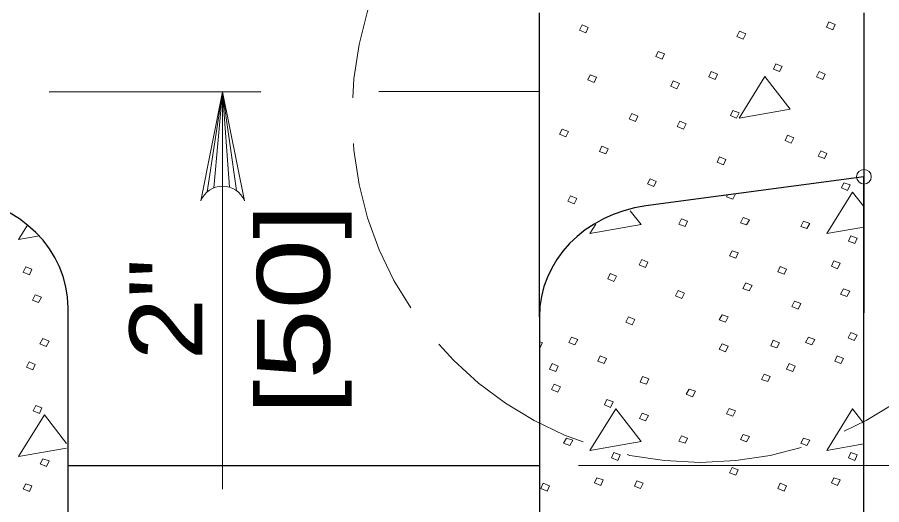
# Model space of a CAD drawing. Extents: x -1431.2 to -1397.2, y -1045.1 to -1001.1.
# Drawn here: x -1422.494 to -1420.61, y -1039.396 to -1038.333 of the extents above; entities that cross this region are included whole.
import ezdxf
from ezdxf.enums import TextEntityAlignment as Align

# ---------------------------------------------------------------- set-up
doc = ezdxf.new("R2010")
doc.units = 0
doc.header["$LTSCALE"] = 0.064
doc.header["$PDMODE"] = 32
doc.header["$PDSIZE"] = 0.032
doc.linetypes.add('LONG_DASHED', pattern=[7.5, 6, -1.5])
doc.layers.add('1', color=7, linetype='Continuous', lineweight=13)

msp = doc.modelspace()

# ---------------------------------------------------------------- linework, layer by layer
at = {"layer": '1', "lineweight": 25}
for p, q in [((-1421.35642, -1038.98608), (-1421.35642, -1038.32275)), ((-1420.649, -1038.32275), (-1420.649, -1038.97725)), ((-1421.96375, -1038.49533), (-1422.42475, -1038.49583)), ((-1421.35625, -1038.49475), (-1421.70625, -1038.49508)), ((-1420.649, -1038.68067), (-1421.12442, -1038.744)), ((-1420.649, -1043.61933), (-1420.649, -1038.68067)), ((-1422.38333, -1040.10408), (-1422.38333, -1038.96642)), ((-1421.35642, -1038.98608), (-1421.35642, -1040.11325)), ((-1422.38333, -1039.31042), (-1421.35642, -1039.31042))]:
    msp.add_line(p, q, dxfattribs=at)
at = {"layer": '1'}
for p, q in [((-1420.649, -1038.32275), (-1420.649, -1038.68067)), ((-1422.08008, -1038.71308), (-1422.04683, -1038.49533)), ((-1422.06617, -1038.70483), (-1422.04683, -1038.49533)), ((-1422.04683, -1038.49533), (-1422.04683, -1039.36183)), ((-1422.04683, -1038.701), (-1422.04683, -1038.49533)), ((-1422.03158, -1038.70325), (-1422.04683, -1038.49533)), ((-1422.01667, -1038.71058), (-1422.04683, -1038.49533)), ((-1420.649, -1038.74542), (-1420.67358, -1038.71383)), ((-1420.649, -1039.21842), (-1420.67358, -1039.18683)), ((-1422.38667, -1039.26208), (-1422.43508, -1039.2)), ((-1421.27142, -1039.31042), (-1415.55833, -1039.31042))]:
    msp.add_line(p, q, dxfattribs=at)
for points in [[(-1421.26342, -1038.3495), (-1421.24975, -1038.35525), (-1421.25525, -1038.36658), (-1421.26883, -1038.36092)], [(-1420.72525, -1038.34275), (-1420.71158, -1038.34842), (-1420.71708, -1038.35983), (-1420.73067, -1038.35417)], [(-1420.92025, -1038.36308), (-1420.90667, -1038.36875), (-1420.91208, -1038.38017), (-1420.92567, -1038.3745)], [(-1421.09725, -1038.40708), (-1421.08367, -1038.41283), (-1421.08908, -1038.42425), (-1421.10267, -1038.4185)], [(-1420.84083, -1038.43417), (-1420.82717, -1038.43992), (-1420.83267, -1038.45133), (-1420.84625, -1038.44558)], [(-1421.24533, -1038.45792), (-1421.23175, -1038.46358), (-1421.23717, -1038.475), (-1421.25075, -1038.46933)], [(-1420.98167, -1038.45117), (-1420.96808, -1038.45683), (-1420.9735, -1038.46825), (-1420.98708, -1038.46258)], [(-1420.86508, -1038.46192), (-1420.92125, -1038.55242), (-1420.80975, -1038.53283)], [(-1420.74692, -1038.45117), (-1420.73325, -1038.45683), (-1420.73875, -1038.46825), (-1420.75233, -1038.46258)], [(-1421.06475, -1038.47142), (-1421.05108, -1038.47717), (-1421.05658, -1038.48858), (-1421.07017, -1038.48283)], [(-1420.93467, -1038.53583), (-1420.92108, -1038.5415), (-1420.92658, -1038.55292), (-1420.94017, -1038.54725)], [(-1421.155, -1038.54258), (-1421.14142, -1038.54833), (-1421.14683, -1038.55975), (-1421.1605, -1038.554)], [(-1421.30675, -1038.5765), (-1421.29308, -1038.58217), (-1421.29858, -1038.59358), (-1421.31217, -1038.58792)], [(-1421.05025, -1038.5595), (-1421.03667, -1038.56525), (-1421.04208, -1038.57667), (-1421.05575, -1038.57092)], [(-1420.8155, -1038.59), (-1420.80192, -1038.59575), (-1420.80733, -1038.60717), (-1420.82092, -1038.60142)], [(-1421.22, -1038.61375), (-1421.20642, -1038.61942), (-1421.21183, -1038.63083), (-1421.2255, -1038.62517)], [(-1420.74325, -1038.62392), (-1420.72967, -1038.62958), (-1420.73508, -1038.641), (-1420.74875, -1038.63533)], [(-1420.96358, -1038.63742), (-1420.95, -1038.64317), (-1420.95542, -1038.65458), (-1420.969, -1038.64883)], [(-1421.11525, -1038.68483), (-1421.10167, -1038.69058), (-1421.10717, -1038.702), (-1421.12075, -1038.69625)], [(-1420.69258, -1038.6935), (-1420.679, -1038.69833), (-1420.6845, -1038.71058), (-1420.69808, -1038.70492)], [(-1421.28867, -1038.72217), (-1421.27508, -1038.72783), (-1421.2805, -1038.73925), (-1421.29408, -1038.73358)], [(-1421.04692, -1038.77258), (-1421.03333, -1038.7775), (-1421.03875, -1038.78892), (-1421.05242, -1038.784)], [(-1420.91192, -1038.76933), (-1420.89833, -1038.77425), (-1420.90467, -1038.78567), (-1420.91825, -1038.78075)], [(-1420.7805, -1038.7775), (-1420.76692, -1038.78233), (-1420.77325, -1038.79375), (-1420.78683, -1038.78892)], [(-1420.67725, -1038.80925), (-1420.66358, -1038.81417), (-1420.66908, -1038.82642), (-1420.68267, -1038.82067)], [(-1420.93642, -1038.84192), (-1420.92275, -1038.84675), (-1420.92825, -1038.85825), (-1420.94183, -1038.85333)], [(-1422.47583, -1038.87708), (-1422.46225, -1038.88192), (-1422.46767, -1038.89417), (-1422.48125, -1038.8885)], [(-1421.13333, -1038.861), (-1421.11975, -1038.86675), (-1421.12517, -1038.87817), (-1421.13883, -1038.87242)], [(-1420.83125, -1038.87617), (-1420.81767, -1038.88183), (-1420.82308, -1038.89325), (-1420.83667, -1038.88758)], [(-1420.71433, -1038.86392), (-1420.70075, -1038.86883), (-1420.70625, -1038.881), (-1420.71983, -1038.87533)], [(-1421.202, -1038.8915), (-1421.18833, -1038.89725), (-1421.19383, -1038.90867), (-1421.20742, -1038.90292)], [(-1420.9065, -1038.912), (-1420.89292, -1038.91775), (-1420.89925, -1038.92917), (-1420.91283, -1038.92425)], [(-1421.05392, -1038.92875), (-1421.04025, -1038.9345), (-1421.04575, -1038.94592), (-1421.05933, -1038.94017)], [(-1420.6935, -1038.92508), (-1420.67992, -1038.93), (-1420.68625, -1038.94142), (-1420.69983, -1038.9365)], [(-1422.455, -1038.93825), (-1422.44142, -1038.94308), (-1422.44775, -1038.9545), (-1422.46133, -1038.94958)], [(-1420.80042, -1038.952), (-1420.78683, -1038.95692), (-1420.79233, -1038.96908), (-1420.80592, -1038.96342)], [(-1421.16225, -1038.98633), (-1421.14867, -1038.99208), (-1421.15408, -1039.0035), (-1421.16767, -1038.99775)], [(-1420.95817, -1038.98133), (-1420.94458, -1038.98625), (-1420.95092, -1038.99767), (-1420.9645, -1038.99275)], [(-1420.67725, -1039.0205), (-1420.66358, -1039.02617), (-1420.67, -1039.03758), (-1420.68358, -1039.03192)], [(-1422.43867, -1039.03358), (-1422.42508, -1039.03933), (-1422.43142, -1039.05075), (-1422.445, -1039.045)], [(-1421.28617, -1039.03025), (-1421.27258, -1039.03517), (-1421.27892, -1039.04742), (-1421.2925, -1039.04167)], [(-1420.95817, -1039.045), (-1420.94458, -1039.04983), (-1420.95092, -1039.06208), (-1420.9645, -1039.05633)], [(-1420.84667, -1039.03683), (-1420.83308, -1039.0425), (-1420.8385, -1039.05392), (-1420.85208, -1039.049)], [(-1420.76967, -1039.03025), (-1420.75608, -1039.03517), (-1420.76242, -1039.04742), (-1420.776, -1039.04167)], [(-1422.46858, -1039.08417), (-1422.455, -1039.08992), (-1422.46042, -1039.10133), (-1422.474, -1039.09558)], [(-1421.22367, -1039.07108), (-1421.21008, -1039.07675), (-1421.2155, -1039.08817), (-1421.22908, -1039.0825)], [(-1420.70708, -1039.07108), (-1420.6935, -1039.07675), (-1420.699, -1039.08817), (-1420.71258, -1039.0825)], [(-1421.32875, -1039.08817), (-1421.31517, -1039.09392), (-1421.32058, -1039.10533), (-1421.33417, -1039.10042)], [(-1420.81225, -1039.08817), (-1420.79867, -1039.09392), (-1420.80408, -1039.10533), (-1420.81767, -1039.10042)], [(-1421.13125, -1039.11592), (-1421.11758, -1039.12158), (-1421.12308, -1039.133), (-1421.13667, -1039.12817)], [(-1420.86658, -1039.111), (-1420.853, -1039.11592), (-1420.85842, -1039.12733), (-1420.872, -1039.12242)], [(-1421.32425, -1039.133), (-1421.31067, -1039.13875), (-1421.31608, -1039.15017), (-1421.32967, -1039.14442)], [(-1421.02975, -1039.14358), (-1421.01617, -1039.1485), (-1421.0225, -1039.16075), (-1421.03608, -1039.155)], [(-1422.45408, -1039.17958), (-1422.4405, -1039.1845), (-1422.44592, -1039.19675), (-1422.4595, -1039.191)], [(-1421.20917, -1039.16642), (-1421.19558, -1039.17133), (-1421.201, -1039.18358), (-1421.21458, -1039.17792)], [(-1421.19008, -1039.18683), (-1421.24633, -1039.27733), (-1421.13483, -1039.25783)], [(-1421.13208, -1039.19583), (-1421.1185, -1039.2015), (-1421.12483, -1039.21292), (-1421.1385, -1039.20808)], [(-1420.94275, -1039.186), (-1420.92917, -1039.19092), (-1420.93458, -1039.20233), (-1420.94817, -1039.19742)], [(-1421.29708, -1039.25042), (-1421.28342, -1039.25533), (-1421.28983, -1039.26675), (-1421.30342, -1039.26183)], [(-1421.04692, -1039.24558), (-1421.03333, -1039.25042), (-1421.03875, -1039.26183), (-1421.05242, -1039.257)], [(-1420.91192, -1039.24233), (-1420.89833, -1039.24717), (-1420.90467, -1039.25858), (-1420.91825, -1039.25375)], [(-1420.7805, -1039.25042), (-1420.76692, -1039.25533), (-1420.77325, -1039.26675), (-1420.78683, -1039.26183)], [(-1421.19375, -1039.28225), (-1421.18017, -1039.28717), (-1421.18558, -1039.29942), (-1421.19917, -1039.29367)], [(-1420.67725, -1039.28225), (-1420.66358, -1039.28717), (-1420.66908, -1039.29942), (-1420.68267, -1039.29367)], [(-1422.43867, -1039.29542), (-1422.42508, -1039.30025), (-1422.4305, -1039.3125), (-1422.44408, -1039.30683)], [(-1420.93642, -1039.31492), (-1420.92275, -1039.31975), (-1420.92825, -1039.33117), (-1420.94183, -1039.32633)], [(-1422.47583, -1039.35), (-1422.46225, -1039.35492), (-1422.46767, -1039.36717), (-1422.48125, -1039.36142)], [(-1421.34783, -1039.34908), (-1421.33417, -1039.35483), (-1421.33967, -1039.36625), (-1421.35325, -1039.36058)], [(-1421.23092, -1039.33692), (-1421.21733, -1039.34183), (-1421.22275, -1039.354), (-1421.23633, -1039.34833)], [(-1421.14392, -1039.34342), (-1421.13033, -1039.34908), (-1421.13575, -1039.36058), (-1421.14933, -1039.35567)], [(-1420.83125, -1039.34908), (-1420.81767, -1039.35483), (-1420.82308, -1039.36625), (-1420.83667, -1039.36058)], [(-1420.71433, -1039.33692), (-1420.70075, -1039.34183), (-1420.70625, -1039.354), (-1420.71983, -1039.34833)]]:
    msp.add_lwpolyline(points, close=True, dxfattribs=at)
for points in [[(-1422.09433, -1038.73308), (-1422.04683, -1038.49533), (-1421.99925, -1038.73308)], [(-1420.92917, -1038.718), (-1420.93458, -1038.72933), (-1420.94817, -1038.7245), (-1420.94617, -1038.72033)], [(-1420.67358, -1038.71383), (-1420.72975, -1038.80442), (-1420.649, -1038.79017)], [(-1421.23358, -1038.78392), (-1421.24633, -1038.80442), (-1421.13483, -1038.78483), (-1421.15817, -1038.75492)], [(-1422.47183, -1038.78633), (-1422.49125, -1038.8175), (-1422.44583, -1038.8095)], [(-1421.35642, -1039.03967), (-1421.34958, -1039.0425), (-1421.355, -1039.05392), (-1421.35642, -1039.05342)], [(-1421.35642, -1039.15692), (-1421.355, -1039.1575), (-1421.35642, -1039.16033)], [(-1420.67358, -1039.18683), (-1420.72975, -1039.27733), (-1420.649, -1039.26317)], [(-1422.43508, -1039.2), (-1422.49125, -1039.2905), (-1422.38733, -1039.27225)]]:
    msp.add_lwpolyline(points, dxfattribs=at)
at = {"layer": '1', "linetype": 'LONG_DASHED'}
msp.add_circle((-1421.00606, -1038.54482), 0.75881, dxfattribs=at)
at = {"layer": '1'}
msp.add_arc((-1422.04676, -1038.75225), 0.05131, 22.08782, 157.91395, dxfattribs=at)
at = {"layer": '1', "lineweight": 25}
for centre, major_axis, start_param, end_param in [((-1422.65517, -1038.96645), (0.27185, 0), 6.2831853, 7.7553847), ((-1421.08455, -1038.98607), (-0.27185, 0), 4.859526, 6.2831853)]:
    msp.add_ellipse(centre, major_axis=major_axis, ratio=0.899905, start_param=start_param, end_param=end_param, dxfattribs=at)
at = {"layer": '1'}
msp.add_point((-1420.649, -1038.68067), dxfattribs=at)

# ---------------------------------------------------------------- texts
for s, width, p in [('[50]', 1.3, (-1421.81317, -1038.96967)), ('2"', 1.15, (-1422.091, -1038.96967))]:
    msp.add_text(s, height=0.1588, rotation=90, dxfattribs=dict(at, width=width)).set_placement(p, align=Align.CENTER)

doc.saveas('drawing.dxf')
